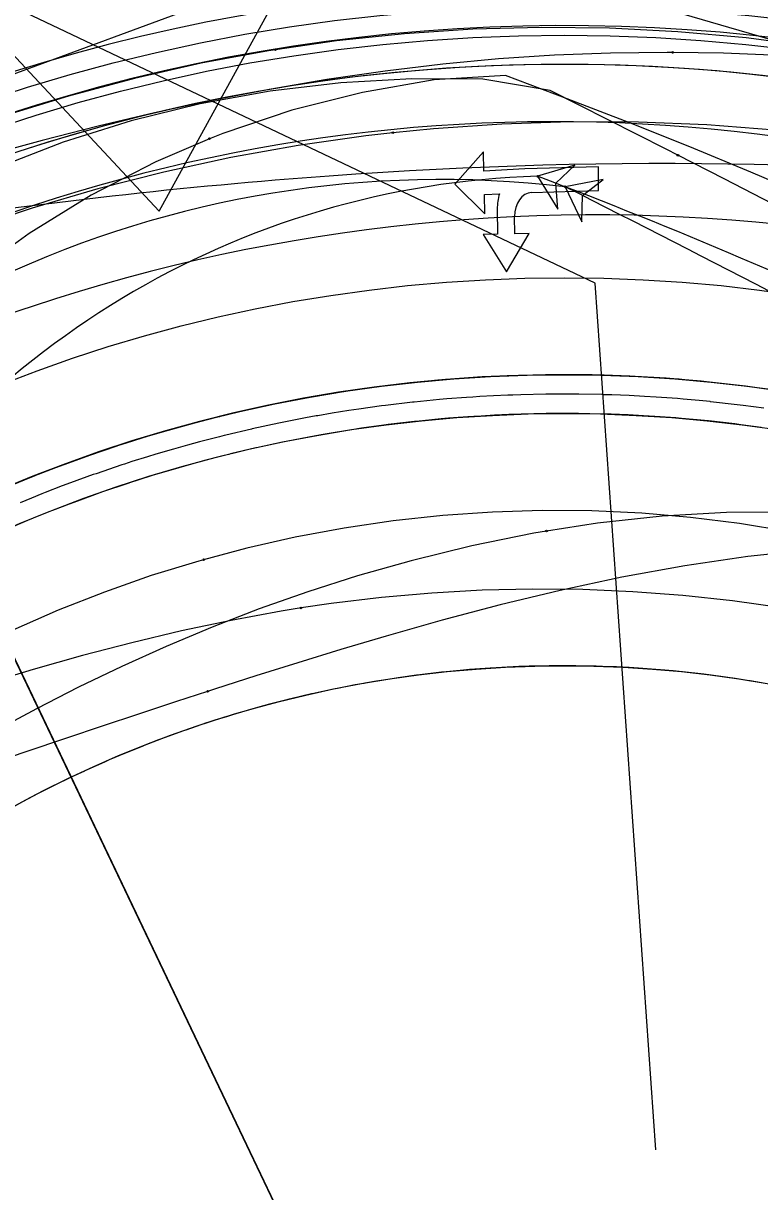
# Model space of a CAD drawing. Extents: x -70 to 701944, y -4 to 666871.
# Drawn here: x 668162.8 to 668200.7, y 656558.7 to 656618.9 of the extents above; entities that cross this region are included whole.
import ezdxf

# ---------------------------------------------------------------- set-up
doc = ezdxf.new("R2010")
doc.units = 0
for name, color, linetype in [('R_Detour', 7, 'Continuous'), ('R_Draft', 7, 'Continuous'), ('R_Horz Alg', 7, 'Continuous'), ('R_No Plot', 7, 'Continuous'), ('R_Proposed Road', 7, 'Continuous'), ('R_Striping', 7, 'Continuous'), ('T_Vehicle Path Lt Major', 7, 'Continuous'), ('T_Vehicle Path Lt Minor', 7, 'Continuous'), ('T_Vehicle Path Rt', 7, 'Continuous')]:
    doc.layers.add(name, color=color, linetype=linetype)

msp = doc.modelspace()

# ---------------------------------------------------------------- linework, layer by layer
at = {"layer": 'R_Detour'}
msp.add_lwpolyline([(668195.387, 656560.869), (668192.259, 656605.544), (668158.135, 656621.763), (668169.794, 656609.243), (668179.463, 656626.885), (668158.135, 656621.763)], dxfattribs=at)
at = {"layer": 'R_Draft'}
for p, q in [((668197.966, 656629.482), (668076.874, 656584.758)), ((668172.645, 656626.45), (668364.455, 656570.591))]:
    msp.add_line(p, q, dxfattribs=at)
msp.add_circle((668190.665, 656526.816), 79, dxfattribs=at)
msp.add_open_spline([(668503.194, 656560.733), (668456.494, 656569.755), (668425.895, 656581.268), (668346.175, 656570.408), (668185.597, 656628.505), (667984.836, 656548.033), (667888.169, 656554.095), (667835.431, 656560.72), (667768.499, 656569.635)], degree=2, dxfattribs=at)
at = {"layer": 'R_Horz Alg'}
msp.add_arc((668190.665, 656526.816), 74, 357.41608, 177.41608, dxfattribs=at)
at = {"layer": 'R_No Plot'}
for points in [[(668138.341, 656636.472), (668156.403, 656643.383), (668170.133, 656646.567), (668182.548, 656648.044), (668191.737, 656648.311), (668202.698, 656647.718), (668212.367, 656646.362), (668220.664, 656644.552), (668233.742, 656640.423), (668240.056, 656637.818), (668245.802, 656635.083), (668256.056, 656629.219), (668190.665, 656526.812)], [(668068.82, 656599.449), (668096.187, 656610.999), (668111.348, 656619.762), (668126.406, 656629.927), (668138.341, 656636.472), (668158.797, 656593.602), (668190.665, 656526.812), (668065.793, 656532.454)]]:
    msp.add_lwpolyline(points, close=True, dxfattribs=at)
for radius in [113, 111.5, 110, 93, 91.5]:
    msp.add_circle((668190.665, 656526.816), radius, dxfattribs=at)
msp.add_arc((668190.665, 656526.816), 92, 58.14387, 126.627, dxfattribs=at)
at = {"layer": 'R_Proposed Road'}
for points in [[(668201.089, 656600.078), (668200.004, 656600.224), (668199.686, 656600.264), (668198.294, 656600.422), (668198.28, 656600.423), (668197.708, 656600.48), (668196.871, 656600.555), (668196.579, 656600.579), (668195.459, 656600.661), (668194.861, 656600.697), (668194.046, 656600.739), (668193.141, 656600.775), (668192.719, 656600.788), (668192.632, 656600.79), (668191.419, 656600.812), (668191.217, 656600.814), (668189.802, 656600.811), (668189.697, 656600.81), (668188.387, 656600.781), (668187.976, 656600.767), (668187.72, 656600.757), (668186.973, 656600.724), (668186.255, 656600.685), (668185.882, 656600.661), (668185.56, 656600.64), (668184.538, 656600.562), (668184.149, 656600.529), (668182.823, 656600.4), (668182.741, 656600.391), (668182.734, 656600.39), (668181.335, 656600.226), (668181.113, 656600.197), (668179.933, 656600.034), (668179.408, 656599.955), (668178.535, 656599.815), (668177.785, 656599.687), (668177.71, 656599.673), (668177.141, 656599.57), (668176.018, 656599.352), (668175.752, 656599.298), (668174.368, 656598.999), (668174.334, 656598.992), (668172.991, 656598.675), (668172.894, 656598.651), (668172.659, 656598.592), (668171.62, 656598.323), (668170.994, 656598.154), (668170.256, 656597.946), (668169.339, 656597.677), (668168.899, 656597.543), (668168.085, 656597.287), (668167.696, 656597.161), (668167.551, 656597.114), (668166.211, 656596.659), (668166.065, 656596.608), (668164.88, 656596.178), (668164.448, 656596.016), (668163.558, 656595.673), (668163.378, 656595.602), (668162.845, 656595.388), (668162.246, 656595.142)], [(668200.948, 656599.088), (668199.878, 656599.232), (668199.564, 656599.272), (668198.191, 656599.427), (668198.177, 656599.429), (668197.613, 656599.485), (668196.787, 656599.559), (668196.499, 656599.583), (668195.395, 656599.663), (668194.804, 656599.699), (668194.001, 656599.74), (668193.107, 656599.775), (668192.691, 656599.788), (668192.605, 656599.79), (668191.409, 656599.812), (668191.209, 656599.814), (668189.813, 656599.811), (668189.71, 656599.81), (668188.418, 656599.782), (668188.012, 656599.768), (668187.759, 656599.758), (668187.023, 656599.725), (668186.315, 656599.686), (668185.947, 656599.664), (668185.629, 656599.642), (668184.621, 656599.565), (668184.237, 656599.533), (668182.929, 656599.405), (668182.848, 656599.396), (668182.841, 656599.396), (668181.461, 656599.234), (668181.242, 656599.205), (668180.078, 656599.044), (668179.561, 656598.967), (668178.698, 656598.829), (668177.959, 656598.702), (668177.885, 656598.689), (668177.323, 656598.587), (668176.216, 656598.372), (668175.953, 656598.318), (668174.589, 656598.024), (668174.555, 656598.016), (668173.23, 656597.704), (668173.134, 656597.68), (668172.902, 656597.622), (668171.877, 656597.357), (668171.26, 656597.19), (668170.532, 656596.985), (668169.627, 656596.719), (668169.194, 656596.587), (668168.39, 656596.335), (668168.006, 656596.211), (668167.863, 656596.164), (668166.541, 656595.715), (668166.398, 656595.665), (668165.228, 656595.241), (668164.802, 656595.081), (668163.924, 656594.742), (668163.747, 656594.672), (668163.221, 656594.461), (668162.63, 656594.218)], [(668200.807, 656598.098), (668199.752, 656598.24), (668199.442, 656598.279), (668198.088, 656598.433), (668198.074, 656598.434), (668197.518, 656598.489), (668196.703, 656598.563), (668196.419, 656598.586), (668195.33, 656598.665), (668194.747, 656598.7), (668193.955, 656598.741), (668193.074, 656598.776), (668192.663, 656598.788), (668192.579, 656598.791), (668191.399, 656598.812), (668191.202, 656598.814), (668189.825, 656598.811), (668189.723, 656598.81), (668188.448, 656598.782), (668188.048, 656598.769), (668187.799, 656598.759), (668187.072, 656598.726), (668186.375, 656598.688), (668186.012, 656598.666), (668185.698, 656598.645), (668184.703, 656598.569), (668184.325, 656598.536), (668183.035, 656598.411), (668182.955, 656598.402), (668182.949, 656598.401), (668181.587, 656598.242), (668181.372, 656598.214), (668180.223, 656598.055), (668179.713, 656597.978), (668178.862, 656597.842), (668178.133, 656597.717), (668178.06, 656597.704), (668177.506, 656597.603), (668176.414, 656597.392), (668176.155, 656597.339), (668174.809, 656597.049), (668174.775, 656597.041), (668173.469, 656596.732), (668173.375, 656596.709), (668173.146, 656596.652), (668172.135, 656596.391), (668171.525, 656596.226), (668170.808, 656596.024), (668169.915, 656595.761), (668169.488, 656595.631), (668168.695, 656595.382), (668168.317, 656595.26), (668168.176, 656595.214), (668166.872, 656594.771), (668166.73, 656594.721), (668165.576, 656594.304), (668165.157, 656594.146), (668164.29, 656593.812), (668164.116, 656593.743), (668163.597, 656593.534), (668163.014, 656593.295), (668162.052, 656592.886)], [(668200.807, 656598.098), (668199.752, 656598.24), (668199.442, 656598.279), (668198.088, 656598.433), (668198.074, 656598.434), (668197.518, 656598.489), (668196.703, 656598.563), (668196.419, 656598.586), (668195.33, 656598.665), (668194.747, 656598.7), (668193.955, 656598.741), (668193.074, 656598.776), (668192.663, 656598.788), (668192.579, 656598.791), (668191.399, 656598.812), (668191.202, 656598.814), (668189.825, 656598.811), (668189.723, 656598.81), (668188.448, 656598.782), (668188.048, 656598.769), (668187.799, 656598.759), (668187.072, 656598.726), (668186.375, 656598.688), (668186.012, 656598.666), (668185.698, 656598.645), (668184.703, 656598.569), (668184.325, 656598.536), (668183.035, 656598.411), (668182.955, 656598.402), (668182.949, 656598.401), (668181.587, 656598.242), (668181.372, 656598.214), (668180.223, 656598.055), (668179.713, 656597.978), (668178.862, 656597.842), (668178.133, 656597.717), (668178.06, 656597.704), (668177.506, 656597.603), (668176.414, 656597.392), (668176.155, 656597.339), (668174.809, 656597.049), (668174.775, 656597.041), (668173.469, 656596.732), (668173.375, 656596.709), (668173.146, 656596.652), (668172.135, 656596.391), (668171.525, 656596.226), (668170.808, 656596.024), (668169.915, 656595.761), (668169.488, 656595.631), (668168.695, 656595.382), (668168.317, 656595.26), (668168.176, 656595.214), (668166.872, 656594.771), (668166.73, 656594.721), (668165.576, 656594.304), (668165.157, 656594.146), (668164.29, 656593.812), (668164.116, 656593.743), (668163.597, 656593.534), (668163.014, 656593.295), (668162.052, 656592.886)], [(668200.826, 656584.935), (668200.233, 656585.035), (668200.091, 656585.058), (668199.471, 656585.155), (668198.976, 656585.228), (668198.111, 656585.344), (668197.857, 656585.376), (668196.747, 656585.502), (668196.736, 656585.503), (668196.281, 656585.548), (668195.613, 656585.608), (668195.38, 656585.627), (668194.487, 656585.692), (668194.01, 656585.721), (668193.361, 656585.755), (668192.639, 656585.783), (668192.302, 656585.793), (668192.233, 656585.795), (668191.266, 656585.813), (668191.105, 656585.814), (668189.977, 656585.812), (668189.893, 656585.811), (668188.849, 656585.788), (668188.521, 656585.777), (668188.317, 656585.769), (668187.721, 656585.743), (668187.149, 656585.711), (668186.852, 656585.693), (668186.595, 656585.676), (668185.78, 656585.614), (668185.47, 656585.587), (668184.413, 656585.484), (668184.347, 656585.477), (668184.342, 656585.476), (668183.226, 656585.345), (668183.05, 656585.323), (668182.108, 656585.192), (668181.69, 656585.13), (668180.993, 656585.018), (668180.396, 656584.916), (668180.336, 656584.905), (668179.882, 656584.822), (668178.987, 656584.649), (668178.775, 656584.606), (668177.672, 656584.368), (668177.644, 656584.361), (668176.574, 656584.109), (668176.496, 656584.09), (668176.309, 656584.043), (668175.48, 656583.829), (668174.981, 656583.693), (668174.393, 656583.528), (668173.662, 656583.313), (668173.311, 656583.206), (668172.662, 656583.002), (668172.352, 656582.902), (668172.236, 656582.864), (668171.168, 656582.501), (668171.052, 656582.461), (668170.106, 656582.118), (668169.762, 656581.989), (668169.052, 656581.715), (668168.909, 656581.659), (668168.484, 656581.488), (668168.007, 656581.292), (668167.218, 656580.957), (668166.969, 656580.849), (668165.965, 656580.397), (668165.94, 656580.385), (668165.256, 656580.065), (668164.92, 656579.903), (668164.724, 656579.808), (668163.909, 656579.401), (668163.498, 656579.19), (668162.909, 656578.879), (668162.287, 656578.543)]]:
    msp.add_lwpolyline(points, dxfattribs=at)
for radius in [74, 72, 59]:
    msp.add_circle((668190.665, 656526.816), radius, dxfattribs=at)
at = {"layer": 'R_Striping'}
for p, q in [((668186.494, 656612.313), (668185.021, 656610.632)), ((668186.518, 656611.311), (668186.494, 656612.313)), ((668188.627, 656611.421), (668186.518, 656611.311)), ((668192.42, 656611.525), (668188.627, 656611.421)), ((668192.434, 656610.304), (668192.42, 656611.525)), ((668185.021, 656610.632), (668186.572, 656609.105)), ((668186.547, 656610.108), (668187.322, 656610.148)), ((668186.572, 656609.105), (668186.547, 656610.108)), ((668188.976, 656610.209), (668192.434, 656610.304)), ((668187.213, 656609.347), (668187.228, 656608.058)), ((668188.114, 656608.083), (668188.104, 656608.964)), ((668187.228, 656608.058), (668186.49, 656608.038)), ((668186.49, 656608.038), (668187.689, 656606.119)), ((668187.689, 656606.119), (668188.852, 656608.103)), ((668188.852, 656608.103), (668188.114, 656608.083))]:
    msp.add_line(p, q, dxfattribs=at)
for radius, start, end in [(94, 58.14387, 125.7502), (90, 58.14387, 125.44629), (92, 158.11886, 52.72223)]:
    msp.add_arc((668190.665, 656526.816), radius, start, end, dxfattribs=at)
for centre, major_axis, start_param in [((668188.69, 656609.387), (0.012, 2.035), 1.191838), ((668188.99, 656608.989), (0.007, 1.221), 0.024265)]:
    msp.add_ellipse(centre, major_axis=major_axis, ratio=0.725825, start_param=start_param, end_param=1.595061, dxfattribs=at)
at = {"layer": 'T_Vehicle Path Lt Major'}
for points in [[(668224.252, 656612.528), (668220.893, 656613.759), (668217.48, 656614.838), (668214.023, 656615.76), (668210.526, 656616.524), (668206.999, 656617.13), (668203.524, 656617.721), (668200.028, 656618.176), (668196.517, 656618.493), (668192.996, 656618.674), (668189.47, 656618.717), (668185.945, 656618.622), (668182.427, 656618.389), (668178.92, 656618.019), (668175.779, 656617.569)], [(668175.779, 656617.569), (668175.43, 656617.513), (668171.963, 656616.87), (668168.524, 656616.092), (668165.117, 656615.181), (668161.748, 656614.137), (668158.423, 656612.963), (668155.146, 656611.659), (668151.923, 656610.229), (668148.758, 656608.674), (668145.656, 656606.996), (668142.622, 656605.198), (668139.66, 656603.283), (668138.787, 656602.686)], [(668196.515, 656612.131), (668195.918, 656612.435), (668192.928, 656613.953), (668189.932, 656615.46), (668186.473, 656616.058), (668182.809, 656616.076), (668179.15, 656615.867), (668175.512, 656615.433), (668171.906, 656614.775), (668168.348, 656613.896), (668164.851, 656612.798), (668161.429, 656611.487), (668158.093, 656609.967), (668154.858, 656608.243)], [(668224.19, 656599.774), (668223.269, 656600.142), (668220.196, 656601.369), (668217.116, 656602.6), (668214.03, 656603.832), (668210.939, 656605.067), (668207.843, 656606.303), (668204.86, 656607.828), (668201.884, 656609.373), (668198.904, 656610.909), (668196.515, 656612.131)], [(668207.15, 656591.638), (668204.673, 656592.24), (668202.189, 656592.743), (668199.688, 656593.15), (668197.174, 656593.461), (668194.651, 656593.675), (668192.087, 656593.793), (668189.522, 656593.812), (668186.959, 656593.732), (668184.402, 656593.554), (668181.855, 656593.278), (668179.321, 656592.905), (668176.803, 656592.435), (668174.307, 656591.871), (668172.08, 656591.281)], [(668219.156, 656590.033), (668218.281, 656590.526), (668215.363, 656592.159), (668212.17, 656592.779), (668208.915, 656593.245), (668205.63, 656593.565), (668202.327, 656593.724), (668199.017, 656593.708), (668195.704, 656593.517), (668192.374, 656593.156), (668189.75, 656592.758)], [(668189.75, 656592.758), (668189.1, 656592.645), (668185.898, 656591.999), (668182.769, 656591.231), (668180.016, 656590.447), (668177.45, 656589.625), (668174.952, 656588.74), (668172.521, 656587.8), (668170.159, 656586.81), (668167.864, 656585.777), (668165.636, 656584.706), (668163.473, 656583.601), (668161.374, 656582.468), (668159.339, 656581.306)], [(668172.08, 656591.281), (668171.834, 656591.211), (668169.388, 656590.459), (668166.974, 656589.614), (668164.594, 656588.679), (668162.251, 656587.655), (668159.949, 656586.543), (668157.691, 656585.345), (668155.481, 656584.063), (668153.322, 656582.696), (668151.218, 656581.246), (668149.168, 656579.71), (668147.18, 656578.091), (668146.596, 656577.59)]]:
    msp.add_lwpolyline(points, dxfattribs=at)
msp.add_lwpolyline([(668190.701, 656610.506), (668191.569, 656608.704), (668191.594, 656610.055), (668192.667, 656610.877)], close=True, dxfattribs=at)
for centre in [(668175.779, 656617.569), (668175.779, 656617.569), (668196.515, 656612.131), (668196.515, 656612.131), (668190.701, 656610.506), (668190.701, 656610.506), (668189.75, 656592.758), (668189.75, 656592.758), (668172.08, 656591.281), (668172.08, 656591.281)]:
    msp.add_circle(centre, 0.0417, dxfattribs=at)
for centre, radius, start, end in [((668190.149, 656528.446), 85.414, 77.34935, 128.16216), ((668184.365, 656556.764), 54.114, 83.27562, 146.65486), ((667711.285, 655660.902), 1063.761, 60.495867, 63.212663)]:
    msp.add_arc(centre, radius, start, end, dxfattribs=at)
at = {"layer": 'T_Vehicle Path Lt Minor'}
for points in [[(668249.219, 656597.071), (668248.31, 656597.666), (668245.215, 656599.543), (668242.023, 656601.25), (668238.743, 656602.782), (668235.385, 656604.135), (668232.008, 656605.377), (668228.771, 656606.758), (668225.486, 656608.021), (668222.157, 656609.164), (668218.789, 656610.185), (668215.385, 656611.083), (668211.951, 656611.858), (668208.491, 656612.507), (668205.01, 656613.03), (668201.512, 656613.427), (668198.002, 656613.696), (668194.484, 656613.838), (668190.964, 656613.852), (668187.445, 656613.738), (668183.933, 656613.497), (668181.83, 656613.291)], [(668181.83, 656613.291), (668180.431, 656613.128), (668176.946, 656612.632), (668173.48, 656612.011), (668170.04, 656611.264), (668166.628, 656610.392), (668163.251, 656609.398), (668159.912, 656608.281), (668156.616, 656607.044), (668153.367, 656605.688), (668150.169, 656604.215), (668146.999, 656602.785), (668143.875, 656601.26), (668140.797, 656599.641), (668137.77, 656597.93), (668134.796, 656596.128), (668131.878, 656594.236), (668129.018, 656592.258), (668126.219, 656590.193), (668123.484, 656588.045), (668121.343, 656586.268)], [(668225.674, 656580.475), (668225.071, 656580.816), (668223.006, 656581.924), (668220.879, 656582.972), (668218.708, 656583.948), (668216.511, 656584.847), (668214.234, 656585.686), (668211.825, 656586.478), (668209.382, 656587.185), (668206.908, 656587.806), (668204.407, 656588.342), (668201.882, 656588.793), (668199.338, 656589.158), (668196.777, 656589.437), (668194.202, 656589.631), (668191.618, 656589.74), (668189.026, 656589.764), (668186.431, 656589.703), (668183.835, 656589.558), (668181.241, 656589.33), (668178.651, 656589.018), (668177.101, 656588.792)], [(668177.101, 656588.792), (668176.07, 656588.625), (668173.498, 656588.151), (668170.938, 656587.607), (668168.388, 656586.999), (668165.85, 656586.335), (668163.303, 656585.616), (668160.75, 656584.848), (668158.2, 656584.039), (668155.651, 656583.193), (668153.104, 656582.315), (668150.524, 656581.397), (668147.945, 656580.455), (668145.366, 656579.492), (668142.786, 656578.513), (668140.205, 656577.52), (668137.621, 656576.517), (668135.035, 656575.507), (668132.445, 656574.49), (668129.851, 656573.471), (668127.773, 656572.656)]]:
    msp.add_lwpolyline(points, dxfattribs=at)
for centre in [(668181.83, 656613.291), (668181.83, 656613.291), (668177.101, 656588.792), (668177.101, 656588.792)]:
    msp.add_circle(centre, 0.0417, dxfattribs=at)
msp.add_arc((668192.342, 656516.852), 92.201, 63.6382, 113.9636, dxfattribs=at)
at = {"layer": 'T_Vehicle Path Rt'}
for points in [[(668196.25, 656617.429), (668195.959, 656617.43), (668193.05, 656617.397), (668190.157, 656617.285), (668187.269, 656617.094), (668184.401, 656616.825), (668181.435, 656616.468), (668178.437, 656616.031), (668175.458, 656615.523), (668172.498, 656614.951), (668169.557, 656614.318), (668166.645, 656613.631), (668163.762, 656612.895), (668160.905, 656612.111), (668158.071, 656611.283), (668155.261, 656610.415), (668152.49, 656609.516), (668149.732, 656608.583), (668146.991, 656607.62), (668144.265, 656606.631), (668143.178, 656606.229)], [(668224.094, 656613.876), (668223.765, 656613.956), (668220.452, 656614.708), (668217.13, 656615.377), (668213.806, 656615.955), (668210.593, 656616.427), (668207.629, 656616.784), (668204.683, 656617.063), (668201.758, 656617.263), (668198.858, 656617.385), (668196.25, 656617.429)], [(668215.418, 656604.409), (668212.664, 656605.73), (668209.589, 656607.166), (668206.498, 656608.567), (668203.391, 656609.933), (668200.269, 656611.264), (668197.132, 656612.559), (668193.981, 656613.82), (668190.816, 656615.044), (668187.637, 656616.233), (668183.961, 656616.012), (668180.267, 656615.369), (668176.632, 656614.447), (668173.077, 656613.251), (668172.377, 656612.98)], [(668172.377, 656612.98), (668169.623, 656611.789), (668166.289, 656610.069), (668163.096, 656608.101), (668160.061, 656605.896), (668157.202, 656603.466), (668154.536, 656600.827), (668152.078, 656597.993), (668149.842, 656594.98), (668147.841, 656591.806), (668145.482, 656589.986), (668142.697, 656588.066), (668139.897, 656586.236), (668137.021, 656584.48), (668134.057, 656582.794), (668131.049, 656581.189), (668128.012, 656579.668)], [(668209.637, 656592.038), (668206.679, 656591.992), (668203.395, 656591.79), (668200.122, 656591.445), (668196.867, 656590.971), (668193.628, 656590.379), (668190.445, 656589.694), (668187.355, 656588.946), (668184.377, 656588.159), (668181.49, 656587.344), (668179.147, 656586.65), (668176.928, 656585.97), (668174.779, 656585.294), (668172.697, 656584.626), (668172.289, 656584.494)], [(668172.289, 656584.494), (668170.682, 656583.969), (668168.733, 656583.326), (668166.848, 656582.698), (668165.025, 656582.088), (668162.916, 656581.376), (668160.734, 656580.639), (668158.514, 656579.891), (668156.26, 656579.137), (668153.975, 656578.374), (668151.439, 656577.522), (668148.534, 656576.545), (668145.596, 656575.557), (668142.62, 656574.557), (668139.618, 656573.548), (668136.591, 656572.53), (668133.809, 656570.731)]]:
    msp.add_lwpolyline(points, dxfattribs=at)
msp.add_lwpolyline([(668189.288, 656611.047), (668190.338, 656609.345), (668190.223, 656610.691), (668191.204, 656611.621)], close=True, dxfattribs=at)
for centre in [(668196.25, 656617.429), (668196.25, 656617.429), (668172.377, 656612.98), (668172.377, 656612.98), (668189.288, 656611.047), (668189.288, 656611.047), (668172.289, 656584.494), (668172.289, 656584.494)]:
    msp.add_circle(centre, 0.0417, dxfattribs=at)
for centre, radius, start, end in [((668190.665, 656526.816), 105, 42.97363, 125.73365), ((668190.665, 656526.816), 90, 58.14387, 126.627), ((668190.589, 656567.08), 43.986, 91.69474, 150.48527), ((668083.822, 656333.752), 296.675, 60.45319, 69.17619)]:
    msp.add_arc(centre, radius, start, end, dxfattribs=at)

doc.saveas('drawing.dxf')
